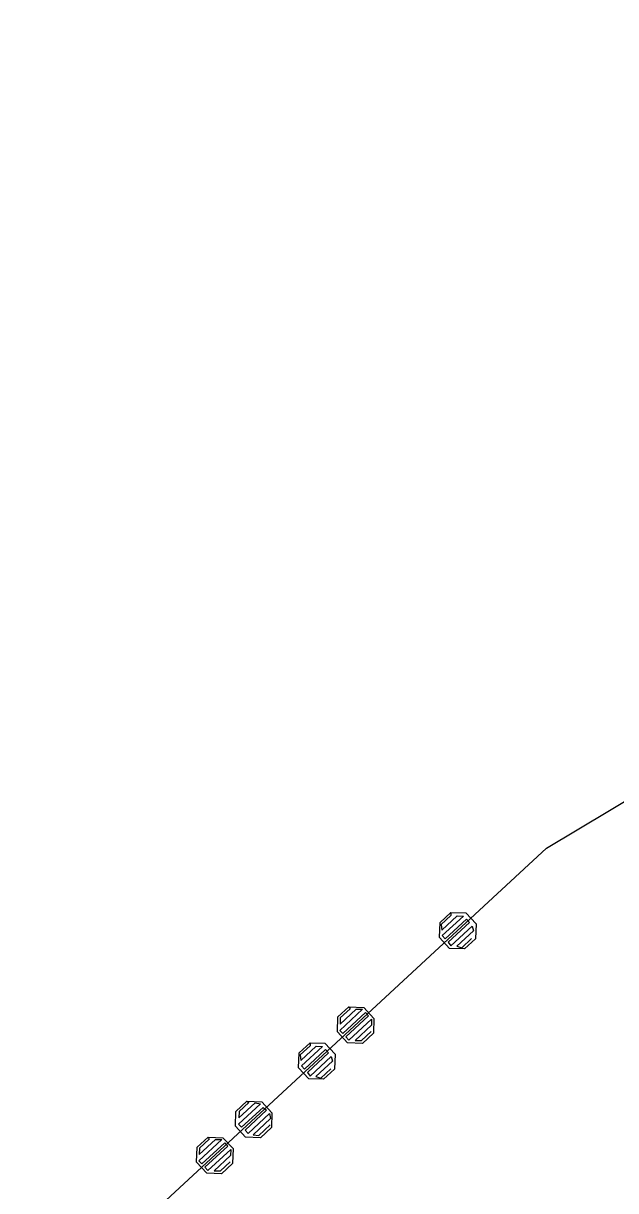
# Model space of a CAD drawing. Extents: x -266179 to -264727, y -1243225 to -1241702.
# Drawn here: x -265739.22 to -265728.53, y -1241920.85 to -1241899.77 of the extents above; entities that cross this region are included whole.
import ezdxf

# ---------------------------------------------------------------- set-up
doc = ezdxf.new("R2010")
doc.units = 0
for name, color, linetype in [('Vrstva 1', 7, 'Continuous'), ('Vrstva 19', 7, 'Continuous'), ('Vrstva 21', 7, 'Continuous')]:
    doc.layers.add(name, color=color, linetype=linetype)

msp = doc.modelspace()

# ---------------------------------------------------------------- linework, layer by layer
at = {"layer": 'Vrstva 1'}
for p, q in [((-265729.78, -1241914.67), (-265704.88, -1241899.77)), ((-265739.22, -1241923.41), (-265729.78, -1241914.67))]:
    msp.add_line(p, q, dxfattribs=at)
at = {"layer": 'Vrstva 19'}
for p, q in [((-265729.78, -1241914.67), (-265704.88, -1241899.77)), ((-265739.22, -1241923.41), (-265729.78, -1241914.67))]:
    msp.add_line(p, q, dxfattribs=at)
for points in [[(-265731.502, -1241915.828), (-265731.233, -1241915.838), (-265731.05, -1241916.036), (-265731.06, -1241916.305), (-265731.258, -1241916.488), (-265731.527, -1241916.478), (-265731.71, -1241916.28), (-265731.7, -1241916.011), (-265731.502, -1241915.828), (-265731.504, -1241915.884), (-265731.68, -1241916.047), (-265731.67, -1241916.147), (-265731.391, -1241915.889), (-265731.278, -1241915.893), (-265731.659, -1241916.246), (-265731.605, -1241916.305), (-265731.224, -1241915.952), (-265731.169, -1241916.01), (-265731.551, -1241916.364), (-265731.504, -1241916.429), (-265731.122, -1241916.076), (-265731.097, -1241916.162), (-265731.398, -1241916.44), (-265731.307, -1241916.465), (-265731.131, -1241916.302)], [(-265733.344, -1241917.533), (-265733.075, -1241917.543), (-265732.892, -1241917.742), (-265732.902, -1241918.01), (-265733.1, -1241918.194), (-265733.368, -1241918.183), (-265733.552, -1241917.985), (-265733.542, -1241917.717), (-265733.344, -1241917.533), (-265733.324, -1241917.569), (-265733.5, -1241917.732), (-265733.504, -1241917.845), (-265733.211, -1241917.574), (-265733.098, -1241917.578), (-265733.508, -1241917.958), (-265733.454, -1241918.017), (-265733.043, -1241917.637), (-265732.989, -1241917.695), (-265733.4, -1241918.076), (-265733.345, -1241918.135), (-265732.934, -1241917.754), (-265732.939, -1241917.867), (-265733.232, -1241918.139), (-265733.119, -1241918.143), (-265732.943, -1241917.98)], [(-265734.044, -1241918.182), (-265733.776, -1241918.192), (-265733.592, -1241918.39), (-265733.603, -1241918.659), (-265733.801, -1241918.842), (-265734.069, -1241918.832), (-265734.253, -1241918.634), (-265734.242, -1241918.365), (-265734.044, -1241918.182), (-265734.046, -1241918.238), (-265734.222, -1241918.401), (-265734.212, -1241918.501), (-265733.933, -1241918.242), (-265733.82, -1241918.247), (-265734.202, -1241918.6), (-265734.147, -1241918.659), (-265733.766, -1241918.306), (-265733.712, -1241918.364), (-265734.093, -1241918.718), (-265734.046, -1241918.783), (-265733.665, -1241918.43), (-265733.64, -1241918.516), (-265733.94, -1241918.794), (-265733.849, -1241918.819), (-265733.673, -1241918.656)], [(-265735.185, -1241919.239), (-265734.917, -1241919.249), (-265734.733, -1241919.447), (-265734.744, -1241919.715), (-265734.942, -1241919.899), (-265735.21, -1241919.889), (-265735.394, -1241919.691), (-265735.383, -1241919.422), (-265735.185, -1241919.239), (-265735.151, -1241919.261), (-265735.327, -1241919.424), (-265735.331, -1241919.537), (-265735.038, -1241919.265), (-265734.939, -1241919.283), (-265735.335, -1241919.65), (-265735.281, -1241919.709), (-265734.892, -1241919.349), (-265734.831, -1241919.401), (-265735.219, -1241919.761), (-265735.165, -1241919.82), (-265734.776, -1241919.459), (-265734.758, -1241919.552), (-265735.074, -1241919.844), (-265734.968, -1241919.855), (-265734.763, -1241919.665)], [(-265735.886, -1241919.887), (-265735.617, -1241919.897), (-265735.434, -1241920.095), (-265735.444, -1241920.364), (-265735.642, -1241920.547), (-265735.911, -1241920.537), (-265736.094, -1241920.339), (-265736.084, -1241920.07), (-265735.886, -1241919.887), (-265735.866, -1241919.923), (-265736.042, -1241920.086), (-265736.046, -1241920.199), (-265735.753, -1241919.927), (-265735.64, -1241919.932), (-265736.051, -1241920.312), (-265735.996, -1241920.371), (-265735.586, -1241919.991), (-265735.531, -1241920.049), (-265735.942, -1241920.43), (-265735.888, -1241920.488), (-265735.477, -1241920.108), (-265735.481, -1241920.221), (-265735.775, -1241920.493), (-265735.662, -1241920.497), (-265735.486, -1241920.334)]]:
    msp.add_lwpolyline(points, dxfattribs=at)
at = {"layer": 'Vrstva 21'}
for p, q in [((-265729.78, -1241914.67), (-265704.88, -1241899.77)), ((-265739.22, -1241923.41), (-265729.78, -1241914.67))]:
    msp.add_line(p, q, dxfattribs=at)

doc.saveas('drawing.dxf')
